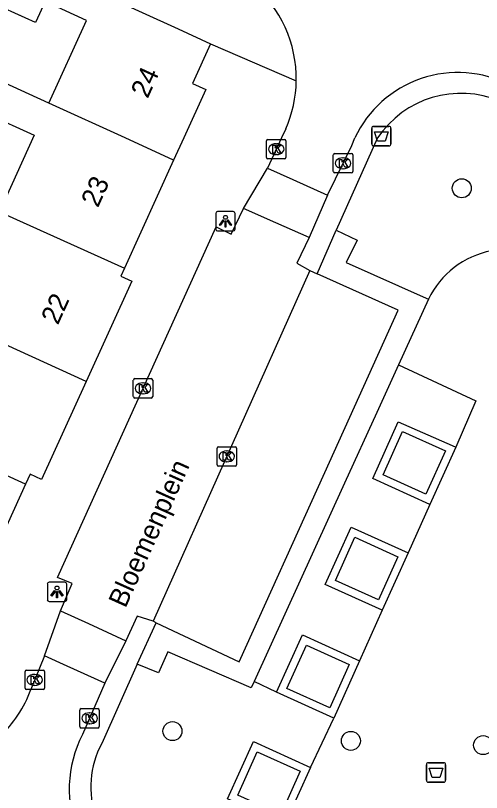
# Model space of a CAD drawing. Extents: x 161845 to 162341, y 381620 to 382158.
# Drawn here: x 162150.69 to 162174.69, y 381716.3 to 381756.3 of the extents above; entities that cross this region are included whole.
import ezdxf

# ---------------------------------------------------------------- set-up
doc = ezdxf.new("R2010")
doc.units = 0
for name, color, linetype in [('IMGEO_Afvalbak', 7, 'Continuous'), ('IMGEO_Boom', 7, 'Continuous'), ('IMGEO_Groenvoorziening', 7, 'Continuous'), ('IMGEO_Kolk', 7, 'Continuous'), ('IMGEO_Lichtpunt', 7, 'Continuous'), ('IMGEO_Openbare_ruimte_label', 7, 'Continuous'), ('IMGEO_Pand', 7, 'Continuous'), ('IMGEO_Pand_nummerreeks', 7, 'Continuous'), ('IMGEO_Rijbaan_lokaal_open', 7, 'Continuous'), ('IMGEO_Voetpad_open', 7, 'Continuous')]:
    doc.layers.add(name, color=color, linetype=linetype)

msp = doc.modelspace()

# ---------------------------------------------------------------- linework, layer by layer
at = {"layer": 'IMGEO_Afvalbak'}
for p, q in [((162169.137, 381750.593), (162169.927, 381750.593)), ((162169.927, 381750.593), (162169.137, 381750.593)), ((162169.037, 381749.693), (162169.037, 381750.493)), ((162169.037, 381750.493), (162169.037, 381749.693)), ((162170.027, 381750.493), (162170.027, 381749.693)), ((162170.027, 381749.693), (162170.027, 381750.493)), ((162169.927, 381749.593), (162169.137, 381749.593)), ((162169.137, 381749.593), (162169.927, 381749.593)), ((162171.954, 381717.831), (162172.744, 381717.831)), ((162172.744, 381717.831), (162171.954, 381717.831)), ((162171.854, 381716.931), (162171.854, 381717.731)), ((162171.854, 381717.731), (162171.854, 381716.931)), ((162172.844, 381717.731), (162172.844, 381716.931)), ((162172.844, 381716.931), (162172.844, 381717.731)), ((162172.744, 381716.831), (162171.954, 381716.831)), ((162171.954, 381716.831), (162172.744, 381716.831))]:
    msp.add_line(p, q, dxfattribs=at)
for points in [[(162169.18, 381750.307), (162169.884, 381750.307), (162169.735, 381749.837), (162169.329, 381749.837), (162169.18, 381750.307)], [(162171.997, 381717.545), (162172.701, 381717.545), (162172.552, 381717.075), (162172.146, 381717.075), (162171.997, 381717.545)]]:
    msp.add_lwpolyline(points, dxfattribs=at)
for centre, start, end in [((162169.137, 381750.493), 90, 180), ((162169.137, 381750.493), 90, 180), ((162169.927, 381750.493), 0, 90), ((162169.927, 381750.493), 360, 90), ((162169.137, 381749.693), 180, 270), ((162169.137, 381749.693), 180, 270), ((162169.927, 381749.693), 270, 0), ((162169.927, 381749.693), 270, 0), ((162171.954, 381717.731), 90, 180), ((162171.954, 381717.731), 90, 180), ((162172.744, 381717.731), 0, 90), ((162172.744, 381717.731), 360, 90), ((162171.954, 381716.931), 180, 270), ((162171.954, 381716.931), 180, 270), ((162172.744, 381716.931), 270, 0), ((162172.744, 381716.931), 270, 0)]:
    msp.add_arc(centre, 0.1, start, end, dxfattribs=at)
at = {"layer": 'IMGEO_Boom'}
for centre in [(162173.675, 381747.408), (162158.771, 381719.459), (162167.964, 381718.959), (162174.776, 381718.738)]:
    msp.add_circle(centre, 0.489, dxfattribs=at)
at = {"layer": 'IMGEO_Groenvoorziening'}
for points in [[(162170.425, 381738.319), (162174.407, 381736.461), (162173.365, 381734.084)], [(162172.031, 381731.131), (162170.913, 381728.639)], [(162169.579, 381725.686), (162168.411, 381723.084)], [(162164.135, 381721.46), (162162.973, 381722.021)], [(162165.884, 381717.592), (162167.077, 381720.131)]]:
    msp.add_lwpolyline(points, dxfattribs=at)
msp.add_arc((162176.013, 381739.786), 4.473, 46.222, 154.7138, dxfattribs=at)
at = {"layer": 'IMGEO_Kolk'}
for p, q in [((162163.616, 381748.994), (162163.616, 381749.846)), ((162163.691, 381749.92), (162164.543, 381749.92)), ((162164.617, 381749.846), (162164.617, 381748.994)), ((162164.104, 381749.7), (162164.129, 381749.7)), ((162164.127, 381749.14), (162164.102, 381749.14)), ((162167.059, 381748.27), (162167.059, 381749.122)), ((162167.134, 381749.196), (162167.986, 381749.196)), ((162168.06, 381749.122), (162168.06, 381748.27)), ((162164.543, 381748.92), (162163.691, 381748.92)), ((162167.547, 381748.976), (162167.572, 381748.976)), ((162167.986, 381748.196), (162167.134, 381748.196)), ((162167.57, 381748.416), (162167.545, 381748.416)), ((162156.755, 381736.682), (162156.755, 381737.534)), ((162156.83, 381737.608), (162157.682, 381737.608)), ((162157.243, 381737.388), (162157.268, 381737.388)), ((162157.756, 381737.534), (162157.756, 381736.682)), ((162157.682, 381736.608), (162156.83, 381736.608)), ((162157.266, 381736.828), (162157.241, 381736.828)), ((162161.07, 381733.178), (162161.07, 381734.03)), ((162161.145, 381734.104), (162161.997, 381734.104)), ((162161.558, 381733.884), (162161.583, 381733.884)), ((162162.071, 381734.03), (162162.071, 381733.178)), ((162161.997, 381733.104), (162161.145, 381733.104)), ((162161.581, 381733.324), (162161.556, 381733.324)), ((162151.25, 381722.597), (162152.102, 381722.597)), ((162151.175, 381721.671), (162151.175, 381722.523)), ((162151.663, 381722.377), (162151.688, 381722.377)), ((162152.176, 381722.523), (162152.176, 381721.671)), ((162151.686, 381721.817), (162151.661, 381721.817)), ((162152.102, 381721.597), (162151.25, 381721.597)), ((162154.076, 381720.62), (162154.928, 381720.62)), ((162154.001, 381719.694), (162154.001, 381720.546)), ((162154.489, 381720.4), (162154.514, 381720.4)), ((162155.002, 381720.546), (162155.002, 381719.694)), ((162154.512, 381719.84), (162154.487, 381719.84)), ((162154.928, 381719.62), (162154.076, 381719.62))]:
    msp.add_line(p, q, dxfattribs=at)
for points in [[(162163.616, 381748.994), (162163.616, 381749.846)], [(162163.691, 381749.92), (162164.543, 381749.92)], [(162164.617, 381749.846), (162164.617, 381748.994)], [(162163.937, 381749.62), (162164.06, 381749.62), (162164.06, 381749.469), (162164.19, 381749.62), (162164.354, 381749.62), (162164.208, 381749.469), (162164.361, 381749.22), (162164.209, 381749.22), (162164.124, 381749.384), (162164.06, 381749.317), (162164.06, 381749.22), (162163.937, 381749.22), (162163.937, 381749.62)], [(162167.059, 381748.27), (162167.059, 381749.122)], [(162167.134, 381749.196), (162167.986, 381749.196)], [(162168.06, 381749.122), (162168.06, 381748.27)], [(162164.543, 381748.92), (162163.691, 381748.92)], [(162167.38, 381748.896), (162167.503, 381748.896), (162167.503, 381748.745), (162167.633, 381748.896), (162167.797, 381748.896), (162167.651, 381748.745), (162167.804, 381748.496), (162167.652, 381748.496), (162167.567, 381748.66), (162167.503, 381748.593), (162167.503, 381748.496), (162167.38, 381748.496), (162167.38, 381748.896)], [(162167.986, 381748.196), (162167.134, 381748.196)], [(162156.755, 381736.682), (162156.755, 381737.534)], [(162156.83, 381737.608), (162157.682, 381737.608)], [(162157.756, 381737.534), (162157.756, 381736.682)], [(162157.076, 381737.308), (162157.199, 381737.308), (162157.199, 381737.157), (162157.329, 381737.308), (162157.493, 381737.308), (162157.347, 381737.157), (162157.5, 381736.908), (162157.348, 381736.908), (162157.263, 381737.072), (162157.199, 381737.005), (162157.199, 381736.908), (162157.076, 381736.908), (162157.076, 381737.308)], [(162157.682, 381736.608), (162156.83, 381736.608)], [(162161.07, 381733.178), (162161.07, 381734.03)], [(162161.145, 381734.104), (162161.997, 381734.104)], [(162161.391, 381733.804), (162161.514, 381733.804), (162161.514, 381733.653), (162161.644, 381733.804), (162161.808, 381733.804), (162161.662, 381733.653), (162161.815, 381733.404), (162161.663, 381733.404), (162161.578, 381733.568), (162161.514, 381733.501), (162161.514, 381733.404), (162161.391, 381733.404), (162161.391, 381733.804)], [(162162.071, 381734.03), (162162.071, 381733.178)], [(162161.997, 381733.104), (162161.145, 381733.104)], [(162151.25, 381722.597), (162152.102, 381722.597)], [(162151.175, 381721.671), (162151.175, 381722.523)], [(162151.496, 381722.297), (162151.619, 381722.297), (162151.619, 381722.146), (162151.749, 381722.297), (162151.913, 381722.297), (162151.767, 381722.146), (162151.92, 381721.897), (162151.768, 381721.897), (162151.683, 381722.061), (162151.619, 381721.994), (162151.619, 381721.897), (162151.496, 381721.897), (162151.496, 381722.297)], [(162152.176, 381722.523), (162152.176, 381721.671)], [(162152.102, 381721.597), (162151.25, 381721.597)], [(162154.076, 381720.62), (162154.928, 381720.62)], [(162154.001, 381719.694), (162154.001, 381720.546)], [(162154.322, 381720.32), (162154.445, 381720.32), (162154.445, 381720.169), (162154.575, 381720.32), (162154.739, 381720.32), (162154.593, 381720.169), (162154.746, 381719.92), (162154.594, 381719.92), (162154.509, 381720.084), (162154.445, 381720.017), (162154.445, 381719.92), (162154.322, 381719.92), (162154.322, 381720.32)], [(162155.002, 381720.546), (162155.002, 381719.694)], [(162154.928, 381719.62), (162154.076, 381719.62)]]:
    msp.add_lwpolyline(points, dxfattribs=at)
for centre, start, end in [((162163.693, 381749.844), 91.552, 178.448), ((162163.693, 381749.844), 91.552, 178.448), ((162164.541, 381749.844), 1.552, 88.448), ((162164.541, 381749.844), 1.552, 88.448), ((162163.693, 381748.996), 181.552, 268.448), ((162163.693, 381748.996), 181.552, 268.448), ((162164.541, 381748.996), 271.552, 358.448), ((162164.541, 381748.996), 271.552, 358.448), ((162167.136, 381749.12), 91.552, 178.448), ((162167.136, 381749.12), 91.552, 178.448), ((162167.984, 381749.12), 1.552, 88.448), ((162167.984, 381749.12), 1.552, 88.448), ((162167.136, 381748.272), 181.552, 268.448), ((162167.136, 381748.272), 181.552, 268.448), ((162167.984, 381748.272), 271.552, 358.448), ((162167.984, 381748.272), 271.552, 358.448), ((162156.832, 381737.532), 91.552, 178.448), ((162156.832, 381737.532), 91.552, 178.448), ((162157.68, 381737.532), 1.552, 88.448), ((162157.68, 381737.532), 1.552, 88.448), ((162156.832, 381736.684), 181.552, 268.448), ((162156.832, 381736.684), 181.552, 268.448), ((162157.68, 381736.684), 271.552, 358.448), ((162157.68, 381736.684), 271.552, 358.448), ((162161.147, 381734.028), 91.552, 178.448), ((162161.147, 381734.028), 91.552, 178.448), ((162161.995, 381734.028), 1.552, 88.448), ((162161.995, 381734.028), 1.552, 88.448), ((162161.147, 381733.18), 181.552, 268.448), ((162161.147, 381733.18), 181.552, 268.448), ((162161.995, 381733.18), 271.552, 358.448), ((162161.995, 381733.18), 271.552, 358.448), ((162151.252, 381722.521), 91.552, 178.448), ((162151.252, 381722.521), 91.552, 178.448), ((162152.1, 381722.521), 1.552, 88.448), ((162152.1, 381722.521), 1.552, 88.448), ((162151.252, 381721.673), 181.552, 268.448), ((162151.252, 381721.673), 181.552, 268.448), ((162152.1, 381721.673), 271.552, 358.448), ((162152.1, 381721.673), 271.552, 358.448), ((162154.078, 381720.544), 91.552, 178.448), ((162154.078, 381720.544), 91.552, 178.448), ((162154.926, 381720.544), 1.552, 88.448), ((162154.926, 381720.544), 1.552, 88.448), ((162154.078, 381719.696), 181.552, 268.448), ((162154.078, 381719.696), 181.552, 268.448), ((162154.926, 381719.696), 271.552, 358.448), ((162154.926, 381719.696), 271.552, 358.448)]:
    msp.add_arc(centre, 0.0765, start, end, dxfattribs=at)
for centre, major_axis, ratio, start_param, end_param in [((162164.103, 381749.42), (-0.387, 0.002), 0.722429, 4.712389, 7.853982), ((162164.128, 381749.42), (-0.39, 0.002), 0.717154, 1.570796, 4.712389), ((162167.546, 381748.696), (-0.387, 0.002), 0.722429, 4.712389, 7.853982), ((162167.571, 381748.696), (-0.39, 0.002), 0.717154, 1.570796, 4.712389), ((162157.242, 381737.108), (-0.387, 0.002), 0.722429, 4.712389, 7.853982), ((162157.267, 381737.108), (-0.39, 0.002), 0.717154, 1.570796, 4.712389), ((162161.557, 381733.604), (-0.387, 0.002), 0.722429, 4.712389, 7.853982), ((162161.582, 381733.604), (-0.39, 0.002), 0.717154, 1.570796, 4.712389), ((162151.662, 381722.097), (-0.387, 0.002), 0.722429, 4.712389, 7.853982), ((162151.687, 381722.097), (-0.39, 0.002), 0.717154, 1.570796, 4.712389), ((162154.488, 381720.12), (-0.387, 0.002), 0.722429, 4.712389, 7.853982), ((162154.513, 381720.12), (-0.39, 0.002), 0.717154, 1.570796, 4.712389)]:
    msp.add_ellipse(centre, major_axis=major_axis, ratio=ratio, start_param=start_param, end_param=end_param, dxfattribs=at)
at = {"layer": 'IMGEO_Lichtpunt'}
for p, q in [((162161.904, 381746.209), (162161.096, 381746.209)), ((162161.904, 381746.209), (162161.096, 381746.209)), ((162161.002, 381746.114), (162161.002, 381745.307)), ((162161.002, 381746.114), (162161.002, 381745.307)), ((162161.998, 381745.307), (162161.998, 381746.114)), ((162161.998, 381745.307), (162161.998, 381746.114)), ((162161.096, 381745.213), (162161.904, 381745.213)), ((162161.096, 381745.213), (162161.904, 381745.213)), ((162152.325, 381727.034), (162152.325, 381726.227)), ((162152.325, 381727.034), (162152.325, 381726.227)), ((162153.227, 381727.129), (162152.419, 381727.129)), ((162153.227, 381727.129), (162152.419, 381727.129)), ((162153.321, 381726.227), (162153.321, 381727.034)), ((162153.321, 381726.227), (162153.321, 381727.034)), ((162152.419, 381726.133), (162153.227, 381726.133)), ((162152.419, 381726.133), (162153.227, 381726.133))]:
    msp.add_line(p, q, dxfattribs=at)
for points in [[(162161.376, 381745.778), (162161.415, 381745.75), (162161.227, 381745.488), (162161.189, 381745.515), (162161.376, 381745.778)], [(162161.588, 381745.75), (162161.626, 381745.777), (162161.813, 381745.515), (162161.774, 381745.487), (162161.588, 381745.75)], [(162161.478, 381745.73), (162161.525, 381745.73), (162161.525, 381745.408), (162161.478, 381745.408), (162161.478, 381745.73)], [(162152.699, 381726.698), (162152.738, 381726.67), (162152.55, 381726.408), (162152.512, 381726.435), (162152.699, 381726.698)], [(162152.801, 381726.65), (162152.848, 381726.65), (162152.848, 381726.328), (162152.801, 381726.328), (162152.801, 381726.65)], [(162152.911, 381726.67), (162152.949, 381726.697), (162153.136, 381726.435), (162153.097, 381726.407), (162152.911, 381726.67)]]:
    msp.add_lwpolyline(points, dxfattribs=at)
for centre in [(162161.501, 381745.912), (162152.824, 381726.832)]:
    msp.add_circle(centre, 0.0994, dxfattribs=at)
for centre, start, end in [((162161.096, 381746.114), 90, 180), ((162161.096, 381746.114), 90, 180), ((162161.904, 381746.114), 0, 90), ((162161.904, 381746.114), 0, 90), ((162161.096, 381745.307), 180, 270), ((162161.096, 381745.307), 180, 270), ((162161.904, 381745.307), 270, 0), ((162161.904, 381745.307), 270, 360), ((162152.419, 381727.034), 90, 180), ((162152.419, 381727.034), 90, 180), ((162153.227, 381727.034), 0, 90), ((162153.227, 381727.034), 0, 90), ((162152.419, 381726.227), 180, 270), ((162152.419, 381726.227), 180, 270), ((162153.227, 381726.227), 270, 0), ((162153.227, 381726.227), 270, 360)]:
    msp.add_arc(centre, 0.0946, start, end, dxfattribs=at)
at = {"layer": 'IMGEO_Pand'}
for points in [[(162152.399, 381751.795), (162154.341, 381756.054), (162152.205, 381757.027), (162151.711, 381755.944), (162149.035, 381757.163), (162150.175, 381759.665)], [(162150.175, 381759.665), (162159.059, 381755.615), (162160.739, 381754.849)], [(162160.739, 381754.849), (162159.809, 381752.809), (162160.491, 381752.498), (162159.352, 381750), (162158.833, 381748.862)], [(162152.399, 381751.795), (162149.97, 381752.902), (162149.359, 381751.563), (162149.214, 381751.246), (162151.643, 381750.138), (162149.847, 381746.199)], [(162158.833, 381748.862), (162156.337, 381750), (162152.399, 381751.795)], [(162158.833, 381748.862), (162156.294, 381743.294)], [(162149.847, 381746.199), (162156.294, 381743.294)], [(162156.294, 381743.294), (162156.106, 381742.882), (162156.68, 381742.62), (162154.329, 381737.465)], [(162154.329, 381737.465), (162142.389, 381742.908)], [(162154.329, 381737.465), (162152.028, 381732.42), (162151.435, 381732.691), (162151.197, 381732.168)], [(162151.197, 381732.168), (162144.775, 381735.096)], [(162151.197, 381732.168), (162148.657, 381726.6)]]:
    msp.add_lwpolyline(points, dxfattribs=at)
at = {"layer": 'IMGEO_Rijbaan_lokaal_open'}
for points in [[(162164.611, 381750.47), (162164.39, 381750), (162163.66, 381748.444)], [(162166.766, 381747.057), (162168.006, 381749.618), (162168.169, 381750)], [(162162.43, 381746.366), (162163.66, 381748.444)], [(162163.66, 381748.444), (162164.98, 381747.855), (162166.766, 381747.057)], [(162166.766, 381747.057), (162165.816, 381744.866)], [(162153.011, 381725.652), (162153.598, 381727.053), (162152.847, 381727.377), (162161.027, 381745.429), (162161.791, 381745.053), (162162.43, 381746.366)], [(162165.816, 381744.866), (162164.101, 381745.626), (162162.43, 381746.366)], [(162165.816, 381744.866), (162165.178, 381743.553), (162165.851, 381743.18)], [(162165.851, 381743.18), (162157.774, 381725.114)], [(162152.176, 381723.335), (162153.011, 381725.652)], [(162153.011, 381725.652), (162154.444, 381724.996), (162156.372, 381724.114)], [(162157.774, 381725.114), (162156.96, 381725.375), (162156.372, 381724.114)], [(162156.372, 381724.114), (162155.295, 381721.922)], [(162152.176, 381723.335), (162151.477, 381721.603)], [(162155.295, 381721.922), (162153.347, 381722.804), (162152.176, 381723.335)], [(162155.295, 381721.922), (162154.132, 381719.285)]]:
    msp.add_lwpolyline(points, dxfattribs=at)
for centre, radius, start, end in [((162180.269, 381761.808), 6.495, 179.0828, 245.8423), ((162158.757, 381753.042), 6.395, 359.0955, 49.9461), ((162173.473, 381747.507), 5.861, 62.8608, 154.8301), ((162158.733, 381753.049), 6.419, 336.3093, 359.0361), ((162145.559, 381723.769), 6.302, 313.0136, 339.8992), ((162159.49, 381716.503), 6.037, 152.5617, 254.8311)]:
    msp.add_arc(centre, radius, start, end, dxfattribs=at)
at = {"layer": 'IMGEO_Voetpad_open'}
for points in [[(162160.739, 381754.849), (162165.151, 381752.941)], [(162169.34, 381750), (162167.21, 381745.244)], [(162166.231, 381743.009), (162167.21, 381745.244)], [(162167.21, 381745.244), (162168.28, 381744.744), (162167.716, 381743.584), (162171.839, 381741.755), (162171.969, 381741.697)], [(162157.927, 381725.042), (162162.21, 381723.028), (162166.614, 381732.772), (162170.396, 381741.141), (162166.231, 381743.009)], [(162165.851, 381743.18), (162166.231, 381743.009)], [(162171.969, 381741.697), (162170.425, 381738.319)], [(162170.425, 381738.319), (162169.303, 381735.865), (162167.642, 381732.233), (162162.973, 381722.021)], [(162172.031, 381731.131), (162169.089, 381732.46), (162170.407, 381735.378), (162173.189, 381734.163), (162173.365, 381734.084)], [(162172.836, 381733.884), (162171.831, 381731.66), (162169.618, 381732.66), (162170.623, 381734.884), (162172.836, 381733.884)], [(162173.365, 381734.084), (162172.031, 381731.131)], [(162169.579, 381725.686), (162166.637, 381727.015), (162167.971, 381729.969), (162170.913, 381728.639)], [(162167.166, 381727.215), (162168.171, 381729.439), (162170.384, 381728.439), (162169.379, 381726.215), (162167.166, 381727.215)], [(162170.913, 381728.639), (162169.579, 381725.686)], [(162156.951, 381722.911), (162157.927, 381725.042)], [(162157.927, 381725.042), (162157.774, 381725.114)], [(162164.135, 381721.46), (162165.469, 381724.414), (162168.411, 381723.084)], [(162167.882, 381722.884), (162166.877, 381720.66), (162164.664, 381721.66), (162165.669, 381723.884), (162167.882, 381722.884)], [(162162.973, 381722.021), (162162.824, 381721.696), (162158.534, 381723.545), (162158.046, 381722.462), (162156.951, 381722.911)], [(162168.411, 381723.084), (162167.077, 381720.131)], [(162156.951, 381722.911), (162155.126, 381718.822)], [(162167.077, 381720.131), (162164.135, 381721.46)], [(162164.446, 381714.686), (162161.608, 381715.968), (162162.942, 381718.922), (162165.884, 381717.592)], [(162165.355, 381717.392), (162164.35, 381715.168), (162162.137, 381716.168), (162163.142, 381718.392), (162165.355, 381717.392)], [(162165.884, 381717.592), (162164.55, 381714.639), (162164.446, 381714.686)]]:
    msp.add_lwpolyline(points, dxfattribs=at)
for centre, radius, start, end in [((162173.628, 381747.146), 5.151, 66.8068, 146.3569), ((162159.375, 381716.563), 4.812, 151.9978, 245.4976)]:
    msp.add_arc(centre, radius, start, end, dxfattribs=at)

# ---------------------------------------------------------------- texts
at = {"layer": 'IMGEO_Openbare_ruimte_label'}
msp.add_text('Bloemenplein', height=1, rotation=65.7409, dxfattribs=at).set_placement((162156.348, 381725.754))
at = {"layer": 'IMGEO_Pand_nummerreeks'}
for s, rotation, p in [('24', 65.4854, (162157.492, 381751.993)), ('23', 65.4891, (162154.928, 381746.371)), ('22', 65.4841, (162152.868, 381740.334))]:
    msp.add_text(s, height=1, rotation=rotation, dxfattribs=at).set_placement(p)

doc.saveas('drawing.dxf')
